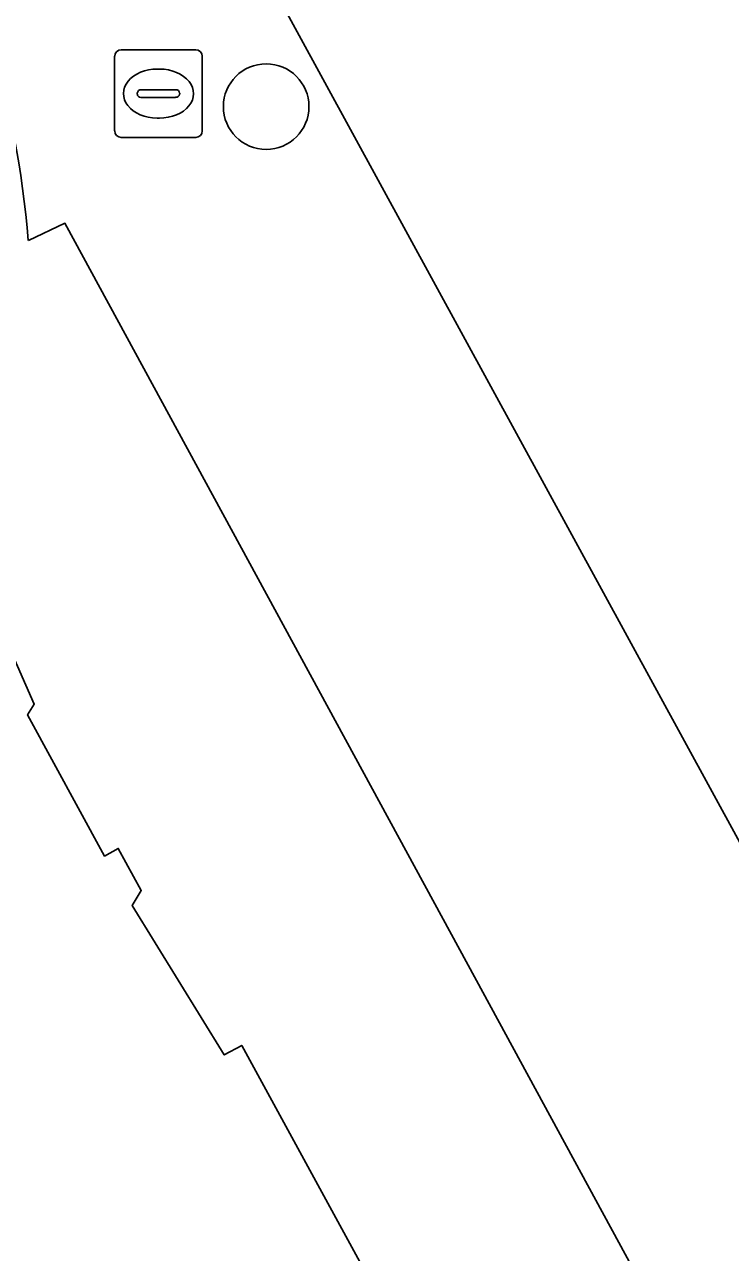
# Model space of a CAD drawing. Extents: x 161087 to 161926, y 382572 to 383873.
# Drawn here: x 161494.93 to 161503, y 383400.28 to 383414.31 of the extents above; entities that cross this region are included whole.
import ezdxf

# ---------------------------------------------------------------- set-up
doc = ezdxf.new("R2010")
doc.units = 0
for name, color, linetype in [('IMGEO_Boom', 7, 'Continuous'), ('IMGEO_Brandkraan', 7, 'Continuous'), ('IMGEO_Erf', 7, 'Continuous'), ('IMGEO_Fietspad_gesloten', 7, 'Continuous'), ('IMGEO_Pand', 7, 'Continuous'), ('IMGEO_Voetpad_open', 7, 'Continuous')]:
    doc.layers.add(name, color=color, linetype=linetype)

msp = doc.modelspace()

# ---------------------------------------------------------------- linework, layer by layer
at = {"layer": 'IMGEO_Boom'}
msp.add_circle((161497.694, 383413.371), 0.489, dxfattribs=at)
at = {"layer": 'IMGEO_Brandkraan'}
for p, q in [((161495.963, 383413.094), (161495.963, 383413.946)), ((161496.038, 383414.02), (161496.89, 383414.02)), ((161496.964, 383413.946), (161496.964, 383413.094)), ((161496.451, 383413.8), (161496.476, 383413.8)), ((161496.222, 383413.514), (161496.222, 383413.526)), ((161496.265, 383413.563), (161496.663, 383413.563)), ((161496.706, 383413.526), (161496.706, 383413.514)), ((161496.66, 383413.477), (161496.262, 383413.477)), ((161496.474, 383413.24), (161496.449, 383413.24)), ((161496.89, 383413.02), (161496.038, 383413.02))]:
    msp.add_line(p, q, dxfattribs=at)
for points in [[(161495.963, 383413.094), (161495.963, 383413.946)], [(161496.038, 383414.02), (161496.89, 383414.02)], [(161496.964, 383413.946), (161496.964, 383413.094)], [(161496.89, 383413.02), (161496.038, 383413.02)]]:
    msp.add_lwpolyline(points, dxfattribs=at)
for centre, radius, start, end in [((161496.04, 383413.944), 0.0765, 91.552, 178.448), ((161496.04, 383413.944), 0.0765, 91.552, 178.448), ((161496.888, 383413.944), 0.0765, 1.552, 88.448), ((161496.888, 383413.944), 0.0765, 1.552, 88.448), ((161496.262, 383413.523), 0.0403, 85.8775, 175.7526), ((161496.667, 383413.525), 0.0386, 1.7309, 96.639), ((161496.259, 383413.513), 0.0366, 178.938, 274.7102), ((161496.663, 383413.52), 0.043, 264.8664, 352.4533), ((161496.04, 383413.096), 0.0765, 181.552, 268.448), ((161496.04, 383413.096), 0.0765, 181.552, 268.448), ((161496.888, 383413.096), 0.0765, 271.552, 358.448), ((161496.888, 383413.096), 0.0765, 271.552, 358.448)]:
    msp.add_arc(centre, radius, start, end, dxfattribs=at)
for centre, major_axis, ratio, start_param, end_param in [((161496.45, 383413.52), (-0.387, 0.002), 0.722429, 4.712389, 7.853982), ((161496.475, 383413.52), (-0.39, 0.002), 0.717154, 1.570796, 4.712389)]:
    msp.add_ellipse(centre, major_axis=major_axis, ratio=ratio, start_param=start_param, end_param=end_param, dxfattribs=at)
at = {"layer": 'IMGEO_Erf'}
for points in [[(161490.711, 383420.009), (161488.57, 383418.793), (161489.901, 383416.299), (161490.863, 383414.497), (161491.707, 383414.937), (161492.906, 383412.685), (161493.292, 383411.96), (161492.464, 383411.528), (161492.83, 383410.858), (161492.46, 383410.655), (161494.027, 383407.608), (161494.47, 383407.849), (161495.044, 383406.547), (161494.969, 383406.424), (161495.848, 383404.811), (161496.005, 383404.897), (161496.266, 383404.418), (161496.162, 383404.247), (161497.216, 383402.539), (161497.416, 383402.648), (161498.833, 383400.051)], [(161500, 383403.564), (161495.394, 383412.038), (161494.977, 383411.841)], [(161512.125, 383381.257), (161500, 383403.564)]]:
    msp.add_lwpolyline(points, dxfattribs=at)
msp.add_arc((161483.082, 383410.827), 11.938, 4.8741, 50.2804, dxfattribs=at)
at = {"layer": 'IMGEO_Fietspad_gesloten'}
msp.add_lwpolyline([(161483.376, 383441.137), (161487.783, 383433.046), (161493.934, 383421.754), (161514.754, 383383.636), (161519.252, 383375.416), (161519.914, 383374.197)], dxfattribs=at)
at = {"layer": 'IMGEO_Pand'}
msp.add_lwpolyline([(161498.704, 383399.267), (161498.909, 383399.379), (161498.61, 383399.928), (161498.833, 383400.051), (161497.416, 383402.648), (161497.216, 383402.539), (161496.162, 383404.247), (161496.266, 383404.418), (161496.005, 383404.897), (161495.848, 383404.811), (161494.969, 383406.424), (161495.044, 383406.547), (161494.47, 383407.849), (161494.027, 383407.608), (161492.46, 383410.655), (161480.26, 383404.06), (161466.197, 383396.683)], dxfattribs=at)
at = {"layer": 'IMGEO_Voetpad_open'}
for points in [[(161519.914, 383374.197), (161519.252, 383375.416), (161514.754, 383383.636), (161493.934, 383421.754), (161487.783, 383433.046), (161485.664, 383431.857), (161479.156, 383443.432), (161480.221, 383444.072), (161481.304, 383444.723)], [(161494.977, 383411.841), (161495.394, 383412.038), (161500, 383403.564), (161512.125, 383381.257), (161509.749, 383379.944), (161510.053, 383379.419)]]:
    msp.add_lwpolyline(points, dxfattribs=at)
msp.add_arc((161483.082, 383410.827), 11.938, 4.8741, 50.2804, dxfattribs=at)

doc.saveas('drawing.dxf')
